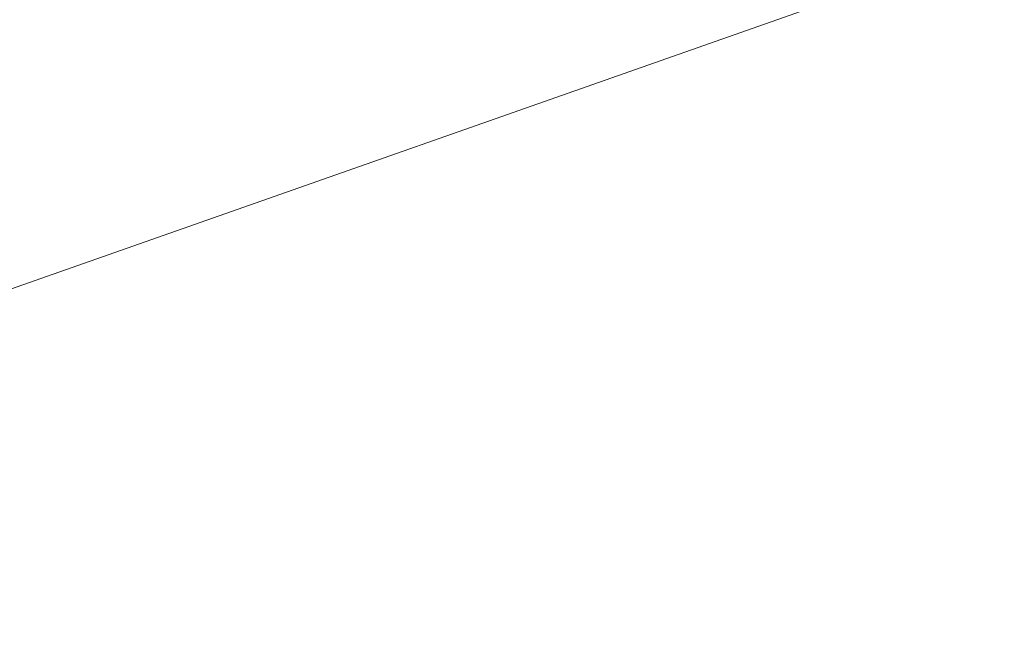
# Model space of a CAD drawing. Extents: x 1620613 to 1693141, y 557269 to 607790.
# Tile 511 of 656: x 1620844.517 to 1620845.862, y 607283.887 to 607284.721. Entities that reach past the tile are written whole.
import ezdxf

# ---------------------------------------------------------------- set-up
doc = ezdxf.new("R2010")
doc.units = 0
doc.header["$LTSCALE"] = 10
doc.header["$MEASUREMENT"] = 0
doc.linetypes.add('DGN Style 2', pattern=[7.346996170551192, 4.408197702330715, -2.938798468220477])
doc.linetypes.add('DGN Style 3', pattern=[10.28579463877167, 7.346996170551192, -2.938798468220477])
for name, color, linetype, lineweight in [('DR_X_Text', 7, 'Continuous', 0), ('DT_X_Contour_Minor', 136, 'DGN Style 3', 0), ('SV_X_Top_of_Bank', 97, 'DGN Style 2', 0)]:
    doc.layers.add(name, color=color, linetype=linetype, lineweight=lineweight)
doc.styles.get("Standard").update_dxf_attribs({"font": 'arial.ttf'})
doc.styles.add('Style-Arial', font='arial.ttf')
doc.dimstyles.get("Standard").update_dxf_attribs({"dimtxt": 0.18, "dimasz": 0.18, "dimexe": 0.18, "dimexo": 0.0625, "dimgap": 0.09, "dimtad": 0, "dimtih": 1, "dimtoh": 1, "dimdec": 4, "dimzin": 0, "dimdsep": 46, "dimtxsty": 'Standard', "dimcen": 0.09, "dimadec": 0, "dimazin": 0, "dimtfac": 1, "dimtdec": 4, "dimtofl": 0, "dimtmove": 0, "dimatfit": 3, "dimfxl": 1, "dimtolj": 1, "dimtzin": 0, "dimarcsym": 0})

# ---------------------------------------------------------------- blocks, each defined once
blk = doc.blocks.new('*U1004')
at = {"layer": 'DT_X_Contour_Minor', "transparency": 33554559, "flags": 128}
for points, elevation in [([(-24.18095962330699, 52.19456630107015), (-26.13961108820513, 50.80046222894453), (-26.52381164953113, 50.52720175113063), (-26.83699127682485, 50.30489349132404), (-27.07914997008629, 50.13353744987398), (-27.25028772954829, 50.01313362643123), (-27.6119605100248, 49.75999305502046), (-27.86025474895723, 49.55198737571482), (-28.33388288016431, 49.11782576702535), (-29.03284490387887, 48.4575082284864), (-29.95714082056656, 47.57103476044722), (-32.72237512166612, 44.90556427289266), (-33.69162985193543, 43.94827698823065), (-34.52546831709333, 43.07551799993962), (-35.22389051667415, 42.287287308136), (-35.78689645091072, 41.58358491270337), (-37.10769058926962, 39.81974958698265), (-37.57608096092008, 39.21586285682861), (-37.99065647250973, 38.72707916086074), (-38.35141712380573, 38.35339849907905), (-38.65836291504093, 38.09482087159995), (-39.40513187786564, 37.55875124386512), (-39.65607010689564, 37.37009547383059), (-39.84880807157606, 37.20618038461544), (-39.98334577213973, 37.06700597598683), (-40.05968320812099, 36.95257224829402), (-40.18564935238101, 36.68040321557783), (-40.22203130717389, 36.57873467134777), (-40.23670256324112, 36.47785581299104), (-40.22966312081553, 36.37776664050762), (-40.20091298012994, 36.27846715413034), (-40.01608735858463, 35.81691215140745), (-40.15048069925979, 35.74531068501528), (-40.16360001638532, 35.73708894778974), (-40.14536082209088, 35.74311007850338), (-40.09576311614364, 35.76337407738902), (-40.01480689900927, 35.79788094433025), (-39.75711230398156, 35.90888974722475), (-39.66908160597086, 35.93833058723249), (-39.59826045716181, 35.94339650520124), (-39.54464885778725, 35.924087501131), (-39.50824680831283, 35.88040357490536), (-39.43412074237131, 35.73141320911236), (-39.40460542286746, 35.66106522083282), (-39.37165401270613, 35.56176403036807), (-39.33526651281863, 35.4335096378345), (-39.29544292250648, 35.2763020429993), (-39.18466522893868, 34.81847752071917), (-39.17252586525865, 34.65688272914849), (-39.21919104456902, 34.51546674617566), (-39.32466076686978, 34.39422957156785), (-39.48893503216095, 34.2931712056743), (-40.00540579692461, 34.0505873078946), (-40.19436498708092, 33.96038744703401), (-40.37388948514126, 33.87172578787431), (-40.54397928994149, 33.78460233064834), (-40.70463440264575, 33.69901707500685), (-41.12046844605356, 33.47284066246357), (-41.26366915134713, 33.39187158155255), (-41.38139573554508, 33.31859664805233), (-41.4736481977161, 33.25301586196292), (-41.54042653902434, 33.19512922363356), (-41.68453661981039, 33.05102371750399), (-41.74308398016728, 32.99779644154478), (-41.81064350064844, 32.94619374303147), (-41.88721518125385, 32.89621562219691), (-41.97279902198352, 32.84786207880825), (-42.21303881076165, 32.72108539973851), (-42.29075835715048, 32.67889523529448), (-42.34373715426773, 32.64740725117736), (-42.37197520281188, 32.62662144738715), (-42.37547250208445, 32.61653782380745), (-42.35181096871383, 32.60391773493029), (-42.39091265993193, 32.583645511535), (-42.52596388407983, 32.53229390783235), (-42.75696464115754, 32.44986292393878), (-43.08391493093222, 32.33635255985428), (-44.0837150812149, 31.99221908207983), (-44.42547770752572, 31.87377317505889), (-44.70091547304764, 31.776535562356), (-44.91002837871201, 31.70050624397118), (-45.05281642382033, 31.64568522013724), (-45.34515139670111, 31.52777354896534), (-45.44244383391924, 31.48830485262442), (-45.51506991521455, 31.45833251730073), (-45.56302964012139, 31.43785654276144), (-45.58632300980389, 31.42687692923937), (-45.61555018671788, 31.41025977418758), (-45.65389966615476, 31.39085678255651), (-45.74702772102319, 31.34511067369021), (-45.89493435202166, 31.27302144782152), (-46.0976195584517, 31.1745891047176), (-46.71115154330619, 30.87697870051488), (-46.99779240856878, 30.74271758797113), (-47.39756601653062, 30.56314205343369), (-47.91047236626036, 30.33825209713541), (-48.53651145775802, 30.06804771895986), (-50.35679269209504, 29.28708348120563), (-51.06820952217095, 28.98171731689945), (-51.83724908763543, 28.65134200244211), (-52.66391138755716, 28.29595753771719), (-53.54819642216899, 27.91556392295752), (-55.9831201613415, 26.86783541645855), (-57.01666897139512, 26.41871289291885), (-58.29112259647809, 25.85714170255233), (-59.80648103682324, 25.18312184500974), (-61.56274429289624, 24.39665332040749), (-66.5673193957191, 22.14947236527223), (-68.33273958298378, 21.3572880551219), (-69.87556881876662, 20.66612084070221), (-71.19580710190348, 20.07597072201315), (-72.29345443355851, 19.58683769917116), (-74.92372604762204, 18.41717243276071), (-76.0391293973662, 17.92006916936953), (-77.4126357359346, 17.30600832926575), (-79.04424506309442, 16.57498991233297), (-80.93395737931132, 15.72701391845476), (-86.31732754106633, 13.30980116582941), (-88.17255430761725, 12.47632087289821), (-89.70070698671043, 11.78878955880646), (-90.90178557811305, 11.24720722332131), (-91.77579008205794, 10.85157386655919), (-93.67036997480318, 9.991150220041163), (-94.38000876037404, 9.669193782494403), (-95.0879901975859, 9.348642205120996), (-95.79431428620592, 9.02949548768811), (-96.49898102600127, 8.71175363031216), (-98.37588253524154, 7.866315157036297), (-99.06783932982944, 7.55473544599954), (-99.73603358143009, 7.254075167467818), (-100.380465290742, 6.964334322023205), (-101.0011344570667, 6.685512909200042), (-102.6245688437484, 5.956548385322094), (-103.1982293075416, 5.697795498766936), (-103.7016349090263, 5.468260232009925), (-104.1347856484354, 5.26794258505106), (-104.4976815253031, 5.096842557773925), (-105.3717307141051, 4.679532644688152), (-105.6991237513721, 4.523773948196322), (-106.0257659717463, 4.369480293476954), (-106.3516573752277, 4.216651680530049), (-106.6767979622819, 4.065288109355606), (-107.5428384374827, 3.663605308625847), (-107.8765955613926, 3.5093037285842), (-108.228336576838, 3.347661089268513), (-108.5980614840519, 3.178677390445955), (-108.9857702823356, 3.002352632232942), (-110.0436389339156, 2.522365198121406), (-110.3899303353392, 2.366441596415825), (-110.6354030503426, 2.258661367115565), (-110.7800570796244, 2.199024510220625), (-110.8238924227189, 2.187531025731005), (-110.8063617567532, 2.221072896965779), (-110.8176179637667, 2.22399142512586), (-110.864534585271, 2.207590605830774), (-110.9471116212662, 2.171870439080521), (-111.065349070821, 2.116830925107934), (-111.4281961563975, 1.944299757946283), (-111.549772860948, 1.887374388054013), (-111.6423676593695, 1.845996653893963), (-111.7059805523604, 1.820166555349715), (-111.7406115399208, 1.809884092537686), (-111.7943182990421, 1.803194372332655), (-111.8286533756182, 1.792639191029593), (-111.8913785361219, 1.765990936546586), (-111.9824937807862, 1.723249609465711), (-112.1019991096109, 1.66441520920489), (-112.4585334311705, 1.486066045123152), (-112.6107108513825, 1.409811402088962), (-112.7998423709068, 1.314809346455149), (-113.0259279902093, 1.201059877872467), (-113.2889677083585, 1.068562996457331), (-114.0396790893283, 0.69024142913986), (-114.2872314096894, 0.568059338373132), (-114.4668548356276, 0.4852542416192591), (-114.5785493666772, 0.4418261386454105), (-114.6223150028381, 0.4377750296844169), (-114.648451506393, 0.4794747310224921), (-114.6577560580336, 0.4941408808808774), (-114.6660673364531, 0.5068645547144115), (-114.6733853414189, 0.5176457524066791), (-114.6797100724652, 0.5264844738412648), (-114.7069078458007, 0.5631993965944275), (-114.8184190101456, 0.5857427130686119), (-114.8512880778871, 0.5817863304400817), (-114.9021047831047, 0.5602557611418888), (-114.9708691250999, 0.521151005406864), (-115.0575811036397, 0.4644720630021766), (-115.3127432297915, 0.2898959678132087), (-115.4414968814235, 0.1639744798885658), (-115.6363862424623, -0.08285791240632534), (-115.8974113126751, -0.4506012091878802), (-116.2245720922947, -0.9392554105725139), (-117.1851817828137, -2.403547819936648), (-117.5714658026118, -2.953456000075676), (-118.0098605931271, -3.504961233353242), (-118.500366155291, -4.058063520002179), (-119.0429824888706, -4.612762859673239), (-120.5594404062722, -6.094090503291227), (-121.1927058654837, -6.659830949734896), (-121.9551588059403, -7.246056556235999), (-122.8467992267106, -7.852767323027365), (-123.8676271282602, -8.479963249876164), (-126.7620848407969, -10.17979926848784), (-127.864000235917, -10.8284669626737), (-128.9989031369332, -11.49959303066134), (-130.1667935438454, -12.19317747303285), (-131.3676714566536, -12.90922028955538), (-134.6139958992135, -14.84861229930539), (-135.6910177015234, -15.49258175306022), (-136.4873397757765, -15.96994610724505), (-137.00296212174, -16.28070536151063), (-137.237884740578, -16.42485951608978), (-137.4900787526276, -16.58713046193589), (-137.7565083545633, -16.75856111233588), (-138.3666516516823, -17.1511498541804), (-139.3205086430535, -17.76489668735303), (-140.6180793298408, -18.59980161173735), (-144.5365527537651, -21.12109219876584), (-146.057583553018, -22.07550189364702), (-147.6818208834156, -23.04776303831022), (-149.4092647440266, -24.03787563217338), (-151.2399151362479, -25.04583967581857), (-156.2592582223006, -27.75754572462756), (-157.9071188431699, -28.64785731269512), (-159.0861933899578, -29.28501254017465), (-159.7964818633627, -29.66901140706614), (-160.0379842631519, -29.799853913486), (-160.0569425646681, -29.81122544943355), (-160.0890574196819, -29.82893668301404), (-160.1711832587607, -29.87354173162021), (-160.3033200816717, -29.94504059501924), (-160.4854678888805, -30.04343327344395), (-161.0378766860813, -30.34167216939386), (-161.453391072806, -30.58673781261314), (-162.2856276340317, -31.09825556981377), (-163.5345863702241, -31.8762254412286), (-165.2002672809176, -32.92064742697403), (-173.9457966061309, -38.41633829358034), (-174.5053201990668, -38.7314004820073), (-174.867815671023, -38.89980899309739), (-175.7155062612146, -39.27000787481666), (-177.0483919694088, -39.84199712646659), (-178.8664727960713, -40.61577674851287), (-184.3616151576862, -42.94824290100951), (-186.1728366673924, -43.71679719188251), (-187.4851444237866, -44.27311045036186), (-188.2985384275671, -44.61718267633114), (-188.6130186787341, -44.74901386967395), (-188.7864143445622, -44.81757567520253), (-188.8437101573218, -44.84031453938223), (-188.8855508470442, -44.85710977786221), (-188.9119364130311, -44.86796139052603), (-188.9228668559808, -44.87286937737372), (-188.931407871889, -44.87803250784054), (-188.9728376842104, -44.90323402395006), (-189.0907213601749, -44.97496622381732), (-189.2850588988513, -45.09322910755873), (-189.5558503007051, -45.25802267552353), (-190.9979358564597, -46.13563092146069), (-200.9809675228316, -50.38128774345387), (-202.8592208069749, -51.18005113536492), (-204.215538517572, -51.75677410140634), (-205.04992065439, -52.11145664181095), (-205.3623672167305, -52.24409875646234), (-205.4996439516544, -52.30175716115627), (-205.6967714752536, -52.38455384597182), (-206.1851964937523, -52.58970009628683), (-206.9649190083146, -52.91719591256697), (-208.0359390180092, -53.36704129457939), (-211.2803890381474, -54.72976173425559), (-212.5267256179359, -55.24626083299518), (-213.8323978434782, -55.77371779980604), (-215.1974057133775, -56.31213263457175), (-216.6217492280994, -56.86150533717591), (-220.4991127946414, -58.34110970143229), (-221.7850403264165, -58.8320294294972), (-222.734800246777, -59.19508533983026), (-223.3483925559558, -59.43027743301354), (-223.6258172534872, -59.53760570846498), (-223.9173929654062, -59.65332935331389), (-224.22196076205, -59.77157573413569), (-224.9169823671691, -60.039522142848), (-226.0024577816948, -60.45716857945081), (-227.4783870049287, -61.02451504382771), (-231.9348033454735, -62.73703898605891), (-233.6412232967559, -63.39652951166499), (-235.4181708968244, -64.09060813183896), (-237.2656461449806, -64.81927484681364), (-239.1836490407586, -65.5825296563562), (-244.3923602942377, -67.6639932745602), (-246.1431725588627, -68.36306236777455), (-247.4890759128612, -68.89917193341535), (-248.4300703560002, -69.27232197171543), (-248.9661558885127, -69.48251248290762), (-249.8558387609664, -69.82574114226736), (-250.2946615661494, -69.97874927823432), (-250.9438678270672, -70.1803521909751), (-251.8034575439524, -70.43054988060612), (-252.8734307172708, -70.72934234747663), (-256.0072037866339, -71.59091529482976), (-257.3000331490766, -71.91154492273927), (-258.8281914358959, -72.22725409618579), (-260.5916786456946, -72.53804281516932), (-262.5904947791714, -72.84391107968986), (-268.2344430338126, -73.6529991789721), (-269.2004858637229, -74.22120432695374), (-267.8656531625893, -75.31900369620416), (-264.229944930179, -76.94639728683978), (-258.2933611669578, -79.1033850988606), (-239.394637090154, -85.56147822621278), (-233.1634486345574, -87.66069986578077), (-228.643926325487, -89.1147949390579), (-225.8360701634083, -89.92376344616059), (-224.7398801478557, -90.08760538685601), (-224.0989283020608, -89.66434847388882), (-223.7262266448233, -89.61622242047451), (-223.0888355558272, -89.78928694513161), (-222.1867550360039, -90.18354204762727), (-221.0199850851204, -90.79898772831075), (-217.5556793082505, -92.7350969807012), (-216.3597373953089, -93.36094720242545), (-215.3701409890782, -93.78641592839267), (-214.5868900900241, -94.01150315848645), (-214.0099846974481, -94.03620889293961), (-211.7992323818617, -93.68394549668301), (-207.7296554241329, -92.34900280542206), (-206.1300878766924, -91.03043986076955), (-205.8097007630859, -90.77156042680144), (-205.5340683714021, -90.56002053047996), (-205.303190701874, -90.39582017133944), (-205.117067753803, -90.27895934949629), (-204.6804128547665, -90.0304498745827), (-204.5339060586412, -89.94748955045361), (-204.4218768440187, -89.88499068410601), (-204.3443252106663, -89.84295327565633), (-204.3012511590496, -89.82137732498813), (-204.2323571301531, -89.79112340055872), (-204.0175103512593, -89.70875089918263), (-203.4246405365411, -89.48432383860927), (-202.4537476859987, -89.11784221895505), (-201.1048318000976, -88.60930603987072), (-197.0036920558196, -87.06380348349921), (-195.53523340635, -86.48951762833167), (-194.2057122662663, -85.92578698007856), (-193.0151286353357, -85.37261153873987), (-191.963482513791, -84.8299913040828), (-189.3443428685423, -83.39707762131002), (-188.3270215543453, -82.8713957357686), (-187.2394123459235, -82.36903534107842), (-186.0815152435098, -81.88999643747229), (-184.8533302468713, -81.4342790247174), (-181.484453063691, -80.2501279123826), (-180.3467177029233, -79.84876827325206), (-179.4601695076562, -79.53280269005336), (-178.8248084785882, -79.30223116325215), (-178.4406346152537, -79.15705369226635), (-177.7510872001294, -78.88377251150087), (-177.4752271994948, -78.77552726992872), (-177.1648077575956, -78.65575243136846), (-176.8198288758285, -78.52444799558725), (-176.4402905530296, -78.38161396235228), (-175.3821091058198, -77.98535041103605), (-174.657990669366, -77.70635111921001), (-173.2792714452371, -77.1665509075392), (-171.2459514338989, -76.3659497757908), (-168.5580306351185, -75.30454772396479), (-160.5174407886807, -72.12640769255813), (-157.8664053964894, -71.07881973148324), (-155.9437416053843, -70.31966087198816), (-154.7494494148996, -69.8489311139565), (-154.2835288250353, -69.66663045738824), (-154.0122360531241, -69.56506750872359), (-153.8901976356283, -69.51096790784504), (-153.7275519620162, -69.42484131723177), (-153.5242990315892, -69.30668773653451), (-153.2804388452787, -69.15650716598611), (-152.5760020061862, -68.71332299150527), (-152.3022596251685, -68.54918621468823), (-152.0093601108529, -68.38916401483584), (-151.6973034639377, -68.23325639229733), (-151.3660896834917, -68.08146334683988), (-150.457310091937, -67.68216799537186), (-149.7965649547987, -67.40557416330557), (-148.4959142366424, -66.87526418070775), (-146.5553579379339, -66.09123804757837), (-143.9748960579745, -65.05349576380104), (-136.2404569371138, -61.94789480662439), (-133.6499864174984, -60.91447590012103), (-131.6794041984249, -60.14341989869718), (-130.3287102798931, -59.63472680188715), (-129.597904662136, -59.38839661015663), (-128.475607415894, -59.08133330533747), (-128.0837312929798, -58.95530226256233), (-127.7498258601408, -58.8075066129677), (-127.4738911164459, -58.63794635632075), (-127.2559270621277, -58.44662149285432), (-126.3740264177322, -57.50298804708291), (-125.5114376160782, -56.88272472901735), (-125.3272058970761, -56.75648262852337), (-125.1441916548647, -56.64358346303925), (-124.9623948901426, -56.54402723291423), (-124.7818156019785, -56.45781393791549), (-124.3018941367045, -56.24570239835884), (-124.1252345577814, -56.16937275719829), (-123.9551969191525, -56.09946748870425), (-123.7917812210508, -56.03598659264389), (-123.634987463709, -55.97893006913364), (-123.2257000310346, -55.83534516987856), (-123.0975281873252, -55.78019966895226), (-123.0199782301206, -55.7224518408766), (-122.9930501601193, -55.66210168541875), (-123.01674397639, -55.59914920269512), (-123.2454328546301, -55.29929885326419), (-123.5280223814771, -55.37079651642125), (-123.557898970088, -55.37377578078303), (-123.5264189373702, -55.35207171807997), (-123.4335822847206, -55.30568432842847), (-123.2793890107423, -55.23461361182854), (-122.7863981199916, -55.01218059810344), (-122.5932278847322, -54.92795936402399), (-122.383460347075, -54.84212042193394), (-122.1570955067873, -54.75466377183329), (-121.9141333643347, -54.66558941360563), (-121.2441045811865, -54.42590084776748), (-120.9864257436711, -54.32681635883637), (-120.7159108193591, -54.20932931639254), (-120.4325598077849, -54.07343972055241), (-120.1363727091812, -53.91914757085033), (-119.3294256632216, -53.48316510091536), (-119.0607926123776, -53.33840922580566), (-118.8601037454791, -53.23112845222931), (-118.7273590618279, -53.1613227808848), (-118.6625585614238, -53.1289922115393), (-118.5803494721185, -53.09274416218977), (-118.5320814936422, -53.07158985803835), (-118.4489343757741, -53.0353129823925), (-118.330908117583, -52.9839135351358), (-118.1780027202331, -52.91739151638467), (-117.723749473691, -52.71983603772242), (-117.574481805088, -52.65467205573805), (-117.4673687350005, -52.60734671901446), (-117.40241026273, -52.57786002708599), (-117.3796063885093, -52.56621198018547), (-117.3750021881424, -52.55893538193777), (-117.32292377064, -52.53514638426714), (-117.1701416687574, -52.46923683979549), (-116.916655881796, -52.36120674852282), (-116.56246641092, -52.21105611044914), (-115.4836895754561, -51.75449367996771), (-115.0592612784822, -51.57221276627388), (-114.5950590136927, -51.36779184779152), (-114.0910827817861, -51.14123092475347), (-113.547332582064, -50.89252999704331), (-112.044300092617, -50.1998075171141), (-111.4609096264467, -49.93227813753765), (-110.8380125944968, -49.64923185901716), (-110.1756089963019, -49.3506686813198), (-109.4736988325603, -49.03658860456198), (-107.5492629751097, -48.17835253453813), (-106.8173808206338, -47.85253848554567), (-106.0650612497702, -47.51877339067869), (-105.2923042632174, -47.17705725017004), (-104.4991098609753, -46.82739006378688), (-102.3566749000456, -45.88434283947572), (-101.3863502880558, -45.45568486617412), (-100.0822026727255, -44.87699636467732), (-98.44423205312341, -44.14827733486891), (-96.4724384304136, -43.26952777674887), (-90.76922476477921, -40.72615491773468), (-88.75926945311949, -39.8289467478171), (-87.00681376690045, -39.04485188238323), (-85.5118577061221, -38.37387032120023), (-84.27440127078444, -37.81600206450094), (-81.31785027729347, -36.47917111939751), (-80.27335569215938, -36.00698643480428), (-79.35728518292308, -35.59305558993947), (-78.56963874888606, -35.23737858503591), (-77.91041639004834, -34.9399554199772), (-76.32372220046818, -34.22449876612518), (-75.53716309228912, -33.87114173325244), (-74.36750640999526, -33.34766312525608), (-72.81475215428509, -32.65406294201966), (-70.87890032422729, -31.79034118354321), (-65.20583201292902, -29.2602543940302), (-63.27956802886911, -28.40062648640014), (-61.75557730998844, -27.71930785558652), (-60.63385985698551, -27.21629850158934), (-59.91441566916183, -26.89159842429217), (-58.53226218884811, -26.26347725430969), (-58.06345880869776, -26.05004163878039), (-57.69366377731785, -25.88082566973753), (-57.42287709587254, -25.75582934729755), (-57.25109876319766, -25.6750526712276), (-56.92503434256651, -25.51860773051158), (-56.77381655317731, -25.44516997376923), (-56.56471150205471, -25.34219040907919), (-56.29771918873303, -25.2096690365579), (-55.97283961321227, -25.04760585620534), (-55.02931106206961, -24.57604829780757), (-54.67752068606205, -24.40195806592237), (-54.3297959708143, -24.23335553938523), (-53.98613691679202, -24.0702407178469), (-53.64654352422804, -23.9126136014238), (-52.746382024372, -23.49959156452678), (-52.45081458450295, -23.36482985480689), (-52.23923338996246, -23.27031125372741), (-52.11163844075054, -23.21603576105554), (-52.06802973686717, -23.20200337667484), (-52.06372152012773, -23.21824116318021), (-52.04211588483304, -23.21375886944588), (-51.98053014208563, -23.18813364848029), (-51.87896429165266, -23.1413655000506), (-51.73741833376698, -23.07345442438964), (-51.3066556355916, -22.8641676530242), (-51.11980596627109, -22.77346711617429), (-50.88232898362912, -22.65833058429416), (-50.59422468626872, -22.51875805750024), (-50.25549307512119, -22.35474953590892), (-49.28470569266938, -21.88481215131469), (-48.97027855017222, -21.73316172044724), (-48.75508766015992, -21.63066346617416), (-48.63913302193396, -21.57731738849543), (-48.62241463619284, -21.5731234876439), (-48.71014727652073, -21.62747598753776), (-48.72413865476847, -21.63849978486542), (-48.70031330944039, -21.63080680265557), (-48.6386712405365, -21.60439704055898), (-48.53921244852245, -21.55927049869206), (-48.22356670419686, -21.41397734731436), (-48.10382505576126, -21.37670235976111), (-47.98133441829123, -21.37384726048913), (-47.85609479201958, -21.40541204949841), (-47.72810617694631, -21.47139672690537), (-47.12441166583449, -21.85963829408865), (-43.89396079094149, -19.59121021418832), (-43.19775608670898, -19.02601108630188), (-42.49362092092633, -18.30259716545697), (-41.78155529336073, -17.42096845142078), (-41.06155920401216, -16.38112494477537), (-39.13099568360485, -13.39725586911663), (-38.40827419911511, -12.38038078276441), (-37.688032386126, -11.56765733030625), (-36.97027024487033, -10.95908551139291), (-36.25498777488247, -10.55466532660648), (-34.35087408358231, -9.748413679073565), (-33.71216939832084, -9.477969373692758), (-33.22414061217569, -9.271325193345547), (-32.88678772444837, -9.128481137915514), (-32.70011073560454, -9.049437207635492), (-32.40320662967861, -8.923720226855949), (-31.99930430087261, -8.653783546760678), (-31.0102753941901, -7.938261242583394), (-29.4361199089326, -6.777153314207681), (-27.27683784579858, -5.170459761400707), (-20.73858357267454, -0.2918294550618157), (-18.53161800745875, 1.345858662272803), (-16.8144120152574, 2.599950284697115), (-15.58696559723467, 3.470445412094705), (-14.84927875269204, 3.957344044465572), (-13.5351265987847, 4.744278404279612), (-13.07620861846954, 5.023531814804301), (-12.68506879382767, 5.27109127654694), (-12.36170712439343, 5.486956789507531), (-12.10612361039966, 5.671128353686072), (-11.51493844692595, 6.119993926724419), (-11.03056794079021, 6.436196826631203), (-10.02084529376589, 7.048156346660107), (-8.48577050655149, 7.955872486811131), (-6.42534357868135, 9.159345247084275), (-0.230402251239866, 12.76294810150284), (1.8345676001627, 13.96469584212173), (3.383271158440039, 14.86723692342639), (4.41570842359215, 15.47057134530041), (4.931879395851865, 15.77469910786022), (5.619980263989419, 16.18676426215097), (6.044165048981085, 16.44713893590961), (6.800643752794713, 16.91921409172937), (7.889416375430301, 17.60298972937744), (9.31048291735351, 18.49846584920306), (16.71747925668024, 23.17132219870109), (21.32444000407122, 24.17666403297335), (22.23724801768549, 24.25435453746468), (23.00126030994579, 24.0565652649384), (23.6164768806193, 23.5832962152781), (24.08289772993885, 22.8345473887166), (25.91233834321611, 18.69760005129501)], 1.800041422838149), ([(-26.4221577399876, 51.95833175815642), (-27.71982852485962, 51.03469212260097), (-27.97437398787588, 50.85364810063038), (-28.18186575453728, 50.70636159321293), (-28.34230382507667, 50.59283259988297), (-28.4556881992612, 50.51306112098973), (-28.69530826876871, 50.34534719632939), (-28.85981133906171, 50.20753661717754), (-29.17360549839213, 49.91989032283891), (-29.63669074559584, 49.48240831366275), (-30.24906708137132, 48.8950905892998), (-32.08112542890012, 47.12912903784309), (-32.72328845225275, 46.49489483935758), (-33.27573376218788, 45.91666340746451), (-33.73846135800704, 45.39443474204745), (-34.11147124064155, 44.92820884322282), (-34.98654064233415, 43.75961013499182), (-35.37127004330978, 43.30610329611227), (-35.86915619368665, 42.82203181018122), (-36.48019909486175, 42.30739567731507), (-37.20439874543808, 41.76219489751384), (-39.28647348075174, 40.2675732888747), (-39.98611710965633, 39.74158006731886), (-40.52349194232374, 39.28456660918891), (-40.89859798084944, 38.89653291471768), (-41.11143522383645, 38.57747898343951), (-41.46264281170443, 37.81864151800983), (-41.56407973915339, 37.53517833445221), (-41.60498482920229, 37.25391688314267), (-41.58535808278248, 36.97485716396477), (-41.50519949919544, 36.69799917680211), (-40.98988515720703, 35.41113261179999), (-41.36458870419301, 35.2114997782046), (-41.40116681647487, 35.18857666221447), (-41.35031391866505, 35.20536424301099), (-41.21203001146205, 35.26186252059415), (-40.98631509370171, 35.35807149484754), (-40.26783396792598, 35.66757635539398), (-40.02239461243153, 35.74966068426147), (-39.8249373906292, 35.76378502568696), (-39.6754623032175, 35.70994937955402), (-39.57396934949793, 35.58815374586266), (-39.36729765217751, 35.17275207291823), (-39.29846415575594, 35.03223562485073), (-39.24696743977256, 34.92223753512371), (-39.21280750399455, 34.84275780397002), (-39.19598434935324, 34.79379643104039), (-39.17423830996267, 34.70392391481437), (-39.19917079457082, 34.65937235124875), (-39.29027777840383, 34.59312204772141), (-39.44755926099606, 34.50517300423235), (-39.67101524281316, 34.39552522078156), (-40.35513052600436, 34.07419947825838), (-40.58325396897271, 33.96678022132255), (-40.75453783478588, 33.8855167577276), (-40.86898212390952, 33.83040908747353), (-40.92658683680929, 33.80145721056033), (-41.00441330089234, 33.7591265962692), (-41.04055930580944, 33.73462800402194), (-41.09062747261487, 33.69288018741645), (-41.15461780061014, 33.63388314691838), (-41.2325302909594, 33.55763688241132), (-41.45885981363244, 33.33131454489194), (-41.55081032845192, 33.24771939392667), (-41.65691473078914, 33.16667569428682), (-41.77717302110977, 33.08818344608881), (-41.91158519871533, 33.01224264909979), (-42.28888952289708, 32.81313579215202), (-42.41095057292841, 32.74687478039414), (-42.49415548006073, 32.69742188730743), (-42.53850424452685, 32.66477711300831), (-42.54399686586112, 32.64894045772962), (-42.50683566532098, 32.62912020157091), (-42.53423417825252, 32.60898901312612), (-42.64430061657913, 32.56346063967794), (-42.83703498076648, 32.49253508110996), (-43.11243727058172, 32.39621233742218), (-43.95706727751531, 32.10548877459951), (-44.25215094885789, 32.00285932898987), (-44.50392945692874, 31.91301366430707), (-44.71240280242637, 31.83595178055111), (-44.8775709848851, 31.77167367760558), (-45.26027925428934, 31.61731044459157), (-45.38764896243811, 31.56564027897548), (-45.48272688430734, 31.5264022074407), (-45.54551302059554, 31.49959622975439), (-45.5760073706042, 31.48522234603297), (-45.61426992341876, 31.46346811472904), (-45.66447487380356, 31.43806682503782), (-45.78639281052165, 31.37817862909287), (-45.98002373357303, 31.28380352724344), (-46.24536764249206, 31.15494151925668), (-47.04856871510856, 30.7653269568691), (-47.38836151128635, 30.6047740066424), (-47.80533909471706, 30.41532607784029), (-48.29950146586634, 30.19698317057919), (-48.87084862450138, 29.94974528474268), (-50.49735409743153, 29.25191761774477), (-51.13303793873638, 28.97905882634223), (-51.8202103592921, 28.68385320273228), (-52.55887135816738, 28.3663007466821), (-53.3490209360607, 28.02640145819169), (-55.52473791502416, 27.09020757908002), (-56.49371372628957, 26.66848666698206), (-57.76885342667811, 26.10546933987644), (-59.35015701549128, 25.40115559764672), (-61.23762449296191, 24.55554544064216), (-66.6790896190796, 22.11218980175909), (-68.57485017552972, 21.26142299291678), (-70.18103300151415, 20.54163929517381), (-71.49763809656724, 19.95283870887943), (-72.52466546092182, 19.49502123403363), (-74.8773014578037, 18.44881878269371), (-75.91999211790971, 17.98397094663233), (-77.28358709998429, 17.37407927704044), (-78.96808640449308, 16.61914377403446), (-80.97349003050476, 15.71916443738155), (-86.74910546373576, 13.12582776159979), (-88.72374219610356, 12.23877836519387), (-90.31594081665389, 11.52263268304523), (-91.52570132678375, 10.97739071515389), (-92.3530237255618, 10.60305246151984), (-94.04929930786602, 9.832688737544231), (-94.68466071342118, 9.54443124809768), (-95.31853824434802, 9.257431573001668), (-95.95093189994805, 8.971689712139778), (-96.58184168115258, 8.687205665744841), (-98.26228926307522, 7.930258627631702), (-98.89682115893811, 7.644555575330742), (-99.54008116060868, 7.355156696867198), (-100.1920692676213, 7.06206199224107), (-100.8527854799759, 6.765271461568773), (-102.6263328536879, 5.968902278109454), (-103.2449727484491, 5.690073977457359), (-103.7707319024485, 5.450865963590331), (-104.2036103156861, 5.251278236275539), (-104.5436079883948, 5.091310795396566), (-105.3264274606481, 4.717558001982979), (-105.6287788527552, 4.573821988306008), (-105.9487184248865, 4.422928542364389), (-106.2862461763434, 4.264877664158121), (-106.6413621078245, 4.099669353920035), (-107.6117888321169, 3.649570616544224), (-107.9746458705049, 3.481720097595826), (-108.3353969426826, 3.315742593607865), (-108.6940420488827, 3.151638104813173), (-109.0505811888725, 2.989406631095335), (-109.9985442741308, 2.55928672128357), (-110.3086120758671, 2.420033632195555), (-110.5278431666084, 2.324864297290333), (-110.6562375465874, 2.273778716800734), (-110.6937952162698, 2.266776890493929), (-110.6728333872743, 2.306883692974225), (-110.6862926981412, 2.310373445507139), (-110.7423920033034, 2.290762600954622), (-110.8411313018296, 2.24805115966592), (-110.9825105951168, 2.182239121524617), (-111.4163753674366, 1.975939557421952), (-111.5617474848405, 1.90787255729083), (-111.6724652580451, 1.858396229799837), (-111.7485286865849, 1.827510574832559), (-111.7899377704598, 1.815215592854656), (-111.8541562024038, 1.807216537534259), (-111.8952114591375, 1.794595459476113), (-111.9702134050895, 1.76273151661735), (-112.0791620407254, 1.71162470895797), (-112.2220573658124, 1.641275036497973), (-112.6483738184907, 1.428018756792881), (-112.8175543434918, 1.34328058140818), (-113.0053585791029, 1.249008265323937), (-113.2117865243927, 1.145201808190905), (-113.4368381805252, 1.031861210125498), (-114.0618075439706, 0.7169074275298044), (-114.2700324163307, 0.618599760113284), (-114.4259800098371, 0.5598920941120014), (-114.5296503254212, 0.5407844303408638), (-114.5810433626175, 0.5612767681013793), (-114.6483884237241, 0.6687230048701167), (-114.6723631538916, 0.7065127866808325), (-114.6937785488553, 0.7392974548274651), (-114.7126346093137, 0.7670770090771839), (-114.7289313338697, 0.7898514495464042), (-114.799010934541, 0.884453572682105), (-115.0863380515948, 0.9425401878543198), (-115.1710306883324, 0.9323459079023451), (-115.3019684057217, 0.8768688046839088), (-115.4791512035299, 0.7761088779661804), (-115.702579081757, 0.6300661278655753), (-116.3600468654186, 0.180241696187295), (-116.6101513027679, -0.01975269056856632), (-116.8673637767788, -0.2823675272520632), (-117.131684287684, -0.6076028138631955), (-117.4031128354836, -0.995458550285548), (-118.1363996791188, -2.11323444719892), (-118.4312717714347, -2.533009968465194), (-118.765922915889, -2.954004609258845), (-119.1403531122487, -3.376218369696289), (-119.5545623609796, -3.79965124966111), (-120.712159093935, -4.930431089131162), (-121.2576473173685, -5.398751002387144), (-122.025914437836, -5.955625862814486), (-123.0169604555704, -6.601055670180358), (-124.2307853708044, -7.33504042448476), (-127.7646903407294, -9.410406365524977), (-129.0504631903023, -10.16678530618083), (-130.2573530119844, -10.87939767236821), (-131.3853598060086, -11.54824346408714), (-132.4344835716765, -12.17332268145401), (-135.1269695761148, -13.78184516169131), (-136.0246570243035, -14.31878836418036), (-136.6983548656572, -14.72322611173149), (-137.1480630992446, -14.99515840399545), (-137.3737817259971, -15.13458524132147), (-137.677045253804, -15.32971620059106), (-137.9974270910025, -15.53586171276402), (-138.7311249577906, -16.00795002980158), (-139.8781388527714, -16.74598115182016), (-141.4384687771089, -17.74995507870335), (-146.1504366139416, -20.78180929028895), (-147.8899061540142, -21.88109677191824), (-149.5743388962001, -22.90506855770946), (-151.2037348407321, -23.85372464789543), (-152.7780939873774, -24.72706504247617), (-156.9030026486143, -26.95555183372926), (-158.2580997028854, -27.68774060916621), (-159.2297093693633, -28.21294184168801), (-159.8178316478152, -28.53115553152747), (-160.0224665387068, -28.64238167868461), (-160.0568430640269, -28.66300134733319), (-160.0893978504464, -28.68125328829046), (-160.1612798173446, -28.72054435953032), (-160.2724889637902, -28.78087456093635), (-160.4230252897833, -28.8622438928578), (-160.8768917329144, -29.10728095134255), (-161.2334875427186, -29.31818412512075), (-161.9628751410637, -29.7671158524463), (-163.0650545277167, -30.45407613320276), (-164.540025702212, -31.3790649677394), (-168.9703378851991, -34.16307326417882), (-170.4930653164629, -35.11789278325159), (-171.7385134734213, -35.89434511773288), (-172.7066823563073, -36.49243026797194), (-173.3975719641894, -36.91214823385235), (-174.8702385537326, -37.79357323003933), (-175.577311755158, -38.18167739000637), (-176.5940314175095, -38.68492112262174), (-177.9203975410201, -39.30330442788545), (-179.5564101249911, -40.0368273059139), (-184.331972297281, -42.14640774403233), (-185.9600141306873, -42.86267835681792), (-187.2624680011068, -43.4293048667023), (-188.2393339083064, -43.84628727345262), (-188.890611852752, -44.11362557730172), (-190.1932357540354, -44.62700225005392), (-190.8766222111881, -44.90431178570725), (-191.9498136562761, -45.35120788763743), (-193.4128100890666, -45.9676905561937), (-195.265611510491, -46.75375979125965), (-200.7261552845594, -49.0760598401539), (-202.5265453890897, -49.8416973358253), (-203.8323078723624, -50.39688478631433), (-204.6434427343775, -50.74162219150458), (-204.9599499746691, -50.87590955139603), (-205.1444657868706, -50.9534091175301), (-205.4094279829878, -51.06469744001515), (-206.0659277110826, -51.34043773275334), (-207.1139649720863, -51.78062999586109), (-208.5535397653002, -52.38527422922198), (-212.9144559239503, -54.21692814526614), (-214.4953707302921, -54.87517555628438), (-215.9674280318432, -55.47617735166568), (-217.3306278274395, -56.01993353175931), (-218.5849701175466, -56.50644409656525), (-221.7847395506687, -57.72747811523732), (-222.8509311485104, -58.13458622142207), (-223.6496788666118, -58.44013502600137), (-224.1809827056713, -58.64412452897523), (-224.4448426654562, -58.74655473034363), (-224.7918773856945, -58.88428953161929), (-225.0772514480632, -58.99538952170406), (-225.673097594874, -59.22538839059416), (-226.5794158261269, -59.57428613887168), (-227.796206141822, -60.04208276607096), (-231.4549430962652, -61.44807227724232), (-232.9376689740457, -62.02218422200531), (-234.6417938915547, -62.69002792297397), (-236.5673178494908, -63.4516033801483), (-238.7142408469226, -64.3069105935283), (-244.7345675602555, -66.71270550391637), (-246.739514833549, -67.51349833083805), (-248.2391116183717, -68.111530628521), (-249.2333579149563, -68.50680239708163), (-249.72225372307, -68.69931363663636), (-250.3521752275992, -68.94232956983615), (-250.7275681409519, -69.0684500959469), (-251.3813057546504, -69.26454972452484), (-252.313388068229, -69.53062845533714), (-253.523815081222, -69.86668628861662), (-257.1227467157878, -70.85614598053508), (-258.6074759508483, -71.22436795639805), (-260.3624649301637, -71.58693911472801), (-262.3877136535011, -71.94385945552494), (-264.6832221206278, -72.2951289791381), (-271.1649243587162, -73.22431328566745), (-272.2743608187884, -73.87685941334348), (-270.7413935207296, -75.13760956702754), (-266.5660224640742, -77.00656374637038), (-259.7482476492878, -79.48372195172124), (-238.0443097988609, -86.90041586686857), (-230.9031500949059, -89.32110521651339), (-225.7576243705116, -91.02065282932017), (-222.6077326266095, -91.99905870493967), (-221.453474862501, -92.2563228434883), (-221.0362994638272, -91.98083823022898), (-220.7937196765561, -91.94951449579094), (-220.3788618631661, -92.06215675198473), (-219.7917260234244, -92.31876499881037), (-219.0323121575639, -92.71933923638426), (-216.7775044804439, -93.9794918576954), (-215.9991035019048, -94.38683808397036), (-215.3550063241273, -94.66376229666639), (-214.8452129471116, -94.81026449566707), (-214.4697233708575, -94.82634468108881), (-213.0308142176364, -94.59706751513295), (-209.0644522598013, -93.2959824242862), (-208.0970566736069, -93.20292095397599), (-206.8947393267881, -93.48134443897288), (-205.4575002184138, -94.13125287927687), (-203.7853393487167, -95.15264627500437), (-199.0130146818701, -98.3716752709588), (-197.5992905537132, -99.25004037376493), (-196.9373616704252, -99.47086393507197), (-197.0272280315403, -99.03414595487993), (-197.8688896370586, -97.93988643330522), (-201.1157142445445, -94.14513898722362), (-202.1445991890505, -92.86694454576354), (-202.7961355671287, -91.87842180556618), (-203.0703233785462, -91.1795707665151), (-202.9671626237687, -90.77039142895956), (-201.6052657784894, -89.53678849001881), (-196.2946542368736, -87.53550001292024), (-195.1693159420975, -87.08935588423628), (-194.06927743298, -86.60861856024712), (-192.994538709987, -86.09328804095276), (-191.9450997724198, -85.54336432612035), (-189.1803289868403, -84.0307768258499), (-188.1064418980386, -83.47586562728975), (-186.9583587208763, -82.94557265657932), (-185.7360794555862, -82.43989791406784), (-184.4396041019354, -81.9588413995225), (-180.8834083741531, -80.70884833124), (-179.6824118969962, -80.28517202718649), (-178.7465692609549, -79.95163791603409), (-178.0758804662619, -79.70824599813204), (-177.6703455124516, -79.55499627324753), (-176.9424574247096, -79.26651993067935), (-176.675729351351, -79.16141957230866), (-176.4214611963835, -79.06247575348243), (-176.1796529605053, -78.96968847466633), (-175.9503046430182, -78.88305773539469), (-175.3553223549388, -78.6602511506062), (-174.762106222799, -78.4298333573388), (-173.4286945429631, -77.90568491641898), (-171.3550873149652, -77.08780582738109), (-168.5412845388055, -75.9761960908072), (-160.0508830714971, -72.6202625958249), (-157.2561313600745, -71.51578799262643), (-155.2396773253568, -70.71931430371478), (-154.001520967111, -70.2308415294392), (-153.5416622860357, -70.0503696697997), (-153.3531027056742, -69.97977926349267), (-153.2682810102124, -69.9421778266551), (-153.155235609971, -69.88231632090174), (-153.0139665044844, -69.800194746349), (-152.8444736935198, -69.69581310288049), (-152.3548612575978, -69.38778196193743), (-152.1645990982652, -69.27370018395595), (-151.9610219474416, -69.16247820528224), (-151.74412980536, -69.05411602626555), (-151.5139226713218, -68.94861364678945), (-150.8822836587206, -68.6710870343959), (-150.2915771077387, -68.4260573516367), (-148.9931867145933, -67.89911326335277), (-146.9871124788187, -67.09025476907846), (-144.2733544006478, -65.99948186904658), (-136.0930877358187, -62.71486826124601), (-133.3686395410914, -61.62607873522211), (-131.3304949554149, -60.82317036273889), (-129.9786539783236, -60.30614314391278), (-129.313116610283, -60.07499707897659), (-128.4534217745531, -59.83978244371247), (-128.1407040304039, -59.72982814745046), (-127.8473219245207, -59.57637623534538), (-127.573275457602, -59.3794267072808), (-127.3185646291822, -59.13897956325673), (-126.1750305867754, -57.91539845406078), (-125.6638016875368, -57.54778814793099), (-125.5201019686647, -57.45771540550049), (-125.3081009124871, -57.34504445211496), (-125.027798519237, -57.20977528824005), (-124.67919478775, -57.05190791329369), (-123.658516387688, -56.60079729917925), (-123.3162236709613, -56.45018668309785), (-123.0548543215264, -56.33668779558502), (-122.8744083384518, -56.26030063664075), (-122.774885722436, -56.22102520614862), (-122.6173899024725, -56.16577302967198), (-122.578404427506, -56.13100091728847), (-122.5795698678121, -56.06812371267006), (-122.6208862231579, -55.97714141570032), (-122.702353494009, -55.85805402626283), (-123.176219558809, -55.23673432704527), (-123.2689925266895, -55.26020671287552), (-123.27880088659, -55.26118479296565), (-123.2684661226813, -55.25405943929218), (-123.2379882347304, -55.2388306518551), (-123.1873672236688, -55.21549843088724), (-123.0255203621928, -55.14247459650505), (-122.9375661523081, -55.10604744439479), (-122.7950886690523, -55.05153386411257), (-122.5980879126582, -54.97893385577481), (-122.3465638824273, -54.88824741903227), (-121.6031354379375, -54.62230168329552), (-121.3172286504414, -54.51236278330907), (-121.0170796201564, -54.38200538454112), (-120.7026883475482, -54.2312294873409), (-120.3740548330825, -54.06003509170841), (-119.4787091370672, -53.57629203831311), (-119.1806481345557, -53.41567858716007), (-118.9579743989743, -53.29664552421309), (-118.8106879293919, -53.2191928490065), (-118.7387887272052, -53.18332056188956), (-118.6475738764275, -53.14310164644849), (-118.5940182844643, -53.11962995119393), (-118.5017626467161, -53.07937905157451), (-118.370806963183, -53.02234894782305), (-118.2011512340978, -52.94853963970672), (-117.697135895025, -52.72934254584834), (-117.5315163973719, -52.65704004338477), (-117.4126694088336, -52.60453035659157), (-117.3405949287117, -52.57181348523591), (-117.3152929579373, -52.5588894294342), (-117.3101843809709, -52.55081570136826), (-117.2631252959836, -52.52895948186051), (-117.1257794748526, -52.46944611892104), (-116.8981469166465, -52.37227561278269), (-116.5802276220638, -52.23744796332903), (-115.6120605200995, -51.82769804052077), (-115.2194286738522, -51.65870471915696), (-114.7676584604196, -51.45903719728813), (-114.2567498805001, -51.22869547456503), (-113.6867029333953, -50.96767955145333), (-112.0877265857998, -50.23073815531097), (-111.4670962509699, -49.94613143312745), (-110.8044375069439, -49.64501731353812), (-110.0997503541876, -49.32739579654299), (-109.3530347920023, -48.99326688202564), (-107.3057554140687, -48.08024658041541), (-106.5441058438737, -47.74109617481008), (-105.794616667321, -47.40841018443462), (-105.0572878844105, -47.08218860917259), (-104.3321194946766, -46.76243144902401), (-102.4145509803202, -45.91836490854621), (-101.5012583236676, -45.51471419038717), (-100.1995567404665, -44.93681194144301), (-98.50944623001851, -44.18465816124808), (-96.43092679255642, -43.25825285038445), (-90.37032972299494, -40.55550331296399), (-88.25751306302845, -39.61251305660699), (-86.46451088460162, -38.81060444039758), (-84.9913231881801, -38.14977746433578), (-83.8379499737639, -37.63003212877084), (-81.18870737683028, -36.43215342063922), (-80.25277914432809, -36.00904832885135), (-79.43192639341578, -35.63814208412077), (-78.72614912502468, -35.31943468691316), (-78.13544733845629, -35.05292613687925), (-76.71367655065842, -34.4118351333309), (-75.96444420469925, -34.0753918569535), (-74.78307525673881, -33.54688028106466), (-73.16956970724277, -32.82630040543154), (-71.1239275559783, -31.91365223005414), (-65.0926996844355, -29.22383269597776), (-63.05558418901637, -28.31482348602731), (-61.46765860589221, -27.60516050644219), (-60.32892293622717, -27.09484375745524), (-59.63937717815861, -26.78387323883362), (-58.39950837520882, -26.22041349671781), (-57.97896558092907, -26.02894983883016), (-57.64723880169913, -25.8771536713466), (-57.40432803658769, -25.7650249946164), (-57.25023328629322, -25.69256380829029), (-56.95773530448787, -25.55222396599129), (-56.81331861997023, -25.48196517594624), (-56.59944205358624, -25.37644368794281), (-56.31610560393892, -25.23565950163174), (-55.96330927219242, -25.05961261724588), (-54.92990587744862, -24.54313732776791), (-54.55293985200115, -24.35628810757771), (-54.19709432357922, -24.18309691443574), (-53.86236929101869, -24.02356374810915), (-53.54876475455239, -23.87768860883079), (-52.74064665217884, -23.50689893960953), (-52.47525161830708, -23.38610528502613), (-52.28515509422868, -23.30181657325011), (-52.17035707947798, -23.25403280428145), (-52.13085757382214, -23.24275397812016), (-52.12592357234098, -23.26135036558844), (-52.10117963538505, -23.25621700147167), (-52.03064832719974, -23.22686961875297), (-51.91432964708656, -23.17330821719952), (-51.75222359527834, -23.09553279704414), (-51.25889096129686, -22.85584631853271), (-51.05811752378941, -22.75836918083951), (-50.82579668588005, -22.64570262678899), (-50.56192844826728, -22.51784665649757), (-50.2665128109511, -22.37480126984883), (-49.43667457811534, -21.97309435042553), (-49.17018562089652, -21.84487856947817), (-48.99309742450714, -21.7615114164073), (-48.90540998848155, -21.72299289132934), (-48.90712331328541, -21.72932299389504), (-49.03089319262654, -21.80600143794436), (-49.05063169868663, -21.82155339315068), (-49.01701980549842, -21.81070042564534), (-48.93005751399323, -21.77344253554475), (-48.7897448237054, -21.70977972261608), (-48.34444378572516, -21.50480565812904), (-48.17551681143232, -21.45221952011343), (-48.00271166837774, -21.44819165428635), (-47.82602835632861, -21.49272206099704), (-47.64546687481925, -21.58581074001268), (-46.7937975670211, -22.13352721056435), (-42.2364000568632, -18.93331495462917), (-41.3104534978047, -18.22286632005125), (-40.48578418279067, -17.46303995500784), (-39.76239211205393, -16.65383585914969), (-39.140277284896, -15.79525403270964), (-37.61634073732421, -13.43986552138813), (-37.04584322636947, -12.63717082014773), (-36.47730310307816, -11.99562810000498), (-35.91072036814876, -11.51523736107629), (-35.34609502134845, -11.19599860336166), (-33.84303728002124, -10.55956455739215), (-33.33886044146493, -10.34608286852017), (-32.95362323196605, -10.18296333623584), (-32.68732565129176, -10.07020596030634), (-32.53996769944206, -10.00781074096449), (-32.30559933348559, -9.908573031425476), (-31.90467404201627, -9.634235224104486), (-30.87767444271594, -8.885650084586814), (-29.22460053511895, -7.662817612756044), (-26.9454523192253, -5.96573780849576), (-20.03295799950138, -0.8078618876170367), (-17.72287080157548, 0.9096714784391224), (-15.97697994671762, 2.193864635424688), (-14.79528543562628, 3.044717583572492), (-14.17778726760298, 3.462230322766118), (-13.28338727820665, 3.997810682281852), (-12.96057946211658, 4.195819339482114), (-12.66295600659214, 4.388160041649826), (-12.39051691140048, 4.574832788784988), (-12.14326217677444, 4.75583758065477), (-11.51749536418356, 5.230959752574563), (-11.00479138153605, 5.565659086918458), (-9.93600454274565, 6.213415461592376), (-8.311134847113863, 7.174228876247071), (-6.130182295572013, 8.448099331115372), (0.4271349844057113, 12.26249659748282), (2.594258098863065, 13.52337980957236), (4.177639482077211, 14.44523149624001), (5.177279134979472, 15.02805165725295), (5.593177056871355, 15.27184029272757), (5.923915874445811, 15.46990128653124), (6.12780222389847, 15.59505155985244), (6.49140715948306, 15.82195663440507), (7.014730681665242, 16.15061651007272), (7.697772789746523, 16.58103118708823), (11.25797932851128, 18.82706088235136), (20.18971190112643, 20.77616461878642), (21.90178052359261, 21.057118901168), (23.21010100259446, 21.06465157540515), (24.11467333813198, 20.7987626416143), (24.61549753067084, 20.25945209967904), (26.01059809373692, 17.10468581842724)], 2.200041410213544)]:
    blk.add_lwpolyline(points, dxfattribs=dict(at, elevation=elevation))
blk = doc.blocks.new('TerminatorOpen_0.5')
at = {"color": 0, "linetype": 'ByBlock', "lineweight": -2}
for q in [(-1, 0.25), (-1, 0), (-1, -0.25)]:
    blk.add_line((0, 0), q, dxfattribs=at)

msp = doc.modelspace()

# ---------------------------------------------------------------- linework, layer by layer
at = {"layer": 'SV_X_Top_of_Bank', "extrusion": (0.168901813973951, -0.4467975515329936, 0.8785465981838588), "elevation": 3356.978483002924, "flags": 128}
msp.add_lwpolyline([(1730947.770607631, -3965.265990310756), (1730946.805849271, -3964.96904812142), (1730946.663359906, -3964.804005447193), (1730941.67030618, -3965.055207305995), (1730939.350192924, -3965.361981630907), (1730937.749893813, -3967.172645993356), (1730926.574366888, -3968.532772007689), (1730874.446998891, -3968.466137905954), (1730864.586120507, -3969.339779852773), (1730855.732144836, -3969.748913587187), (1730845.815665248, -3968.420788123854), (1730844.088985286, -3969.592587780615), (1730838.536446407, -3969.077424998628), (1730833.231231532, -3969.713117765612)], dxfattribs=at)

# ---------------------------------------------------------------- block references
at = {"layer": 'DT_X_Contour_Minor', "transparency": 33554559}
msp.add_blockref('*U1004', (1621028.060791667, 607365.3311666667, 1050.599958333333), dxfattribs=at)

# ---------------------------------------------------------------- leaders
at = {"layer": 'DR_X_Text', "annotation_type": 0, "has_hookline": 1, "hookline_direction": 1}
msp.add_leader([(1620881.245000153, 607312.333310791, 1046.267599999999), (1620804.679557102, 607276.0227453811, 1046.267599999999), (1620803.279557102, 607276.0227453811, 1046.267599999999)], dimstyle='Standard', override={"dimscale": 10, "dimtxt": 0.14, "dimasz": 0.14, "dimgap": 0.07000000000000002, "dimtad": 0, "dimtxsty": 'Style-Arial', "dimldrblk": 'TerminatorOpen_0.5'}, dxfattribs=at)

doc.saveas('drawing.dxf')
